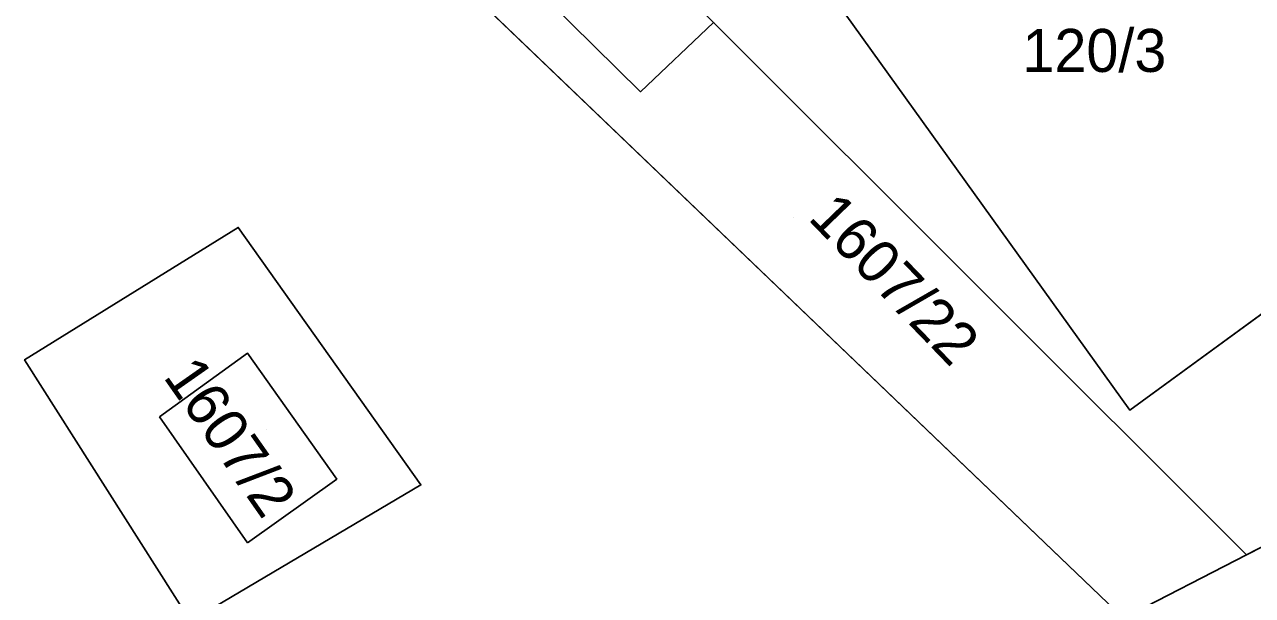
# Model space of a CAD drawing. Extents: x -263943 to -261149, y -1236934 to -1230686.
# Drawn here: x -262652.2 to -262595.1, y -1235975.9 to -1235949.4 of the extents above; entities that cross this region are included whole.
import ezdxf

# ---------------------------------------------------------------- set-up
doc = ezdxf.new("R2010")
doc.units = 0
for name, color, linetype in [('body_kn', 7, 'Continuous'), ('kladpar_druhypozemkov', 7, 'Continuous'), ('kladpar_hranice', 7, 'Continuous'), ('kladpar_parcelnecisla', 7, 'Continuous'), ('kladpar_plochy', 7, 'Continuous'), ('zappar_hrandruhpozemk', 7, 'Continuous')]:
    doc.layers.add(name, color=color, linetype=linetype)

msp = doc.modelspace()

# ---------------------------------------------------------------- linework, layer by layer
at = {"layer": 'body_kn'}
for p, q in [((-262623.53, -1235952.52), (-262623.53, -1235952.52)), ((-262642.23, -1235958.83), (-262642.23, -1235958.83)), ((-262652.17, -1235964.99), (-262652.17, -1235964.99)), ((-262652.17, -1235964.99), (-262652.17, -1235964.99)), ((-262641.81, -1235964.68), (-262641.81, -1235964.68)), ((-262600.78, -1235967.33), (-262600.78, -1235967.33)), ((-262645.89, -1235967.64), (-262645.89, -1235967.64)), ((-262645.89, -1235967.64), (-262645.89, -1235967.64)), ((-262637.65, -1235970.54), (-262637.65, -1235970.54)), ((-262633.74, -1235970.81), (-262633.74, -1235970.81)), ((-262641.81, -1235973.5), (-262641.81, -1235973.5)), ((-262595.35, -1235974.06), (-262595.35, -1235974.06))]:
    msp.add_line(p, q, dxfattribs=at)
at = {"layer": 'kladpar_druhypozemkov'}
for p, q in [((-262616.41, -1235958.35), (-262616.41, -1235958.35)), ((-262640.92, -1235968.23), (-262640.92, -1235968.23))]:
    msp.add_line(p, q, dxfattribs=at)
at = {"layer": 'kladpar_hranice'}
for points in [[(-262613.33, -1235942.2), (-262619.44, -1235936.67), (-262611.28, -1235928.9), (-262610.76, -1235929.4), (-262610, -1235928.56), (-262592.26, -1235943.1), (-262570.11, -1235961.07), (-262595.35, -1235974.06), (-262620.13, -1235949.3)], [(-262587, -1235953.21), (-262594.13, -1235943.35), (-262602.7, -1235935.53), (-262608.48, -1235939.58), (-262606.1, -1235943.32), (-262614.01, -1235948.9), (-262600.78, -1235967.33), (-262588.28, -1235958.21), (-262588.62, -1235957.78), (-262585.3, -1235955.59), (-262582.41, -1235953.73), (-262584.36, -1235951.44), (-262587, -1235953.21)], [(-262582.41, -1235953.73), (-262585.3, -1235955.59), (-262588.62, -1235957.78), (-262588.28, -1235958.21), (-262600.78, -1235967.33), (-262614.01, -1235948.9), (-262606.1, -1235943.32), (-262608.48, -1235939.58), (-262602.7, -1235935.53), (-262594.13, -1235943.35), (-262587, -1235953.21), (-262584.36, -1235951.44), (-262582.41, -1235953.73)], [(-262637.63, -1235941.97), (-262636.86, -1235941.97), (-262634.48, -1235944.6), (-262629.38, -1235940.21), (-262624.46, -1235945.05), (-262627.86, -1235948.27), (-262623.53, -1235952.52), (-262620.13, -1235949.3)], [(-262637.63, -1235941.97), (-262632.86, -1235946.54), (-262601.07, -1235977)], [(-262601.07, -1235977), (-262632.86, -1235946.54), (-262637.63, -1235941.97)], [(-262624.46, -1235945.05), (-262620.13, -1235949.3), (-262623.53, -1235952.52), (-262627.86, -1235948.27), (-262624.46, -1235945.05)], [(-262620.13, -1235949.3), (-262595.35, -1235974.06), (-262601.07, -1235977)], [(-262644.45, -1235977.14), (-262633.74, -1235970.81), (-262642.23, -1235958.83), (-262652.17, -1235964.99), (-262644.45, -1235977.14)], [(-262652.17, -1235964.99), (-262642.23, -1235958.83), (-262633.74, -1235970.81), (-262644.45, -1235977.14), (-262652.17, -1235964.99)], [(-262591.95, -1235984.15), (-262606.74, -1235991.66), (-262611.33, -1235986.39), (-262613.53, -1235983.41), (-262601.07, -1235977), (-262595.35, -1235974.06), (-262570.11, -1235961.07), (-262569.45, -1235961.6), (-262588.6, -1235980.8), (-262591.95, -1235984.15)]]:
    msp.add_lwpolyline(points, dxfattribs=at)
at = {"layer": 'kladpar_plochy'}
for p, q in [((-262632.86, -1235946.54), (-262601.07, -1235977)), ((-262614.01, -1235948.9), (-262600.78, -1235967.33)), ((-262595.35, -1235974.06), (-262620.13, -1235949.3)), ((-262600.78, -1235967.33), (-262588.28, -1235958.21)), ((-262642.23, -1235958.83), (-262652.17, -1235964.99)), ((-262633.74, -1235970.81), (-262642.23, -1235958.83)), ((-262570.11, -1235961.07), (-262595.35, -1235974.06)), ((-262652.17, -1235964.99), (-262644.45, -1235977.14)), ((-262644.45, -1235977.14), (-262633.74, -1235970.81))]:
    msp.add_line(p, q, dxfattribs=at)
for points in [[(-262582.41, -1235953.73), (-262585.3, -1235955.59), (-262588.62, -1235957.78), (-262588.28, -1235958.21), (-262600.78, -1235967.33), (-262614.01, -1235948.9), (-262606.1, -1235943.32), (-262608.48, -1235939.58), (-262602.7, -1235935.53), (-262594.13, -1235943.35), (-262587, -1235953.21), (-262584.36, -1235951.44)], [(-262620.13, -1235949.3), (-262595.35, -1235974.06), (-262601.07, -1235977), (-262632.86, -1235946.54), (-262637.63, -1235941.97), (-262636.86, -1235941.97), (-262634.48, -1235944.6), (-262629.38, -1235940.21), (-262624.46, -1235945.05), (-262627.86, -1235948.27), (-262623.53, -1235952.52)], [(-262624.46, -1235945.05), (-262620.13, -1235949.3), (-262623.53, -1235952.52), (-262627.86, -1235948.27)], [(-262652.17, -1235964.99), (-262642.23, -1235958.83), (-262633.74, -1235970.81), (-262644.45, -1235977.14)], [(-262591.95, -1235984.15), (-262606.74, -1235991.66), (-262611.33, -1235986.39), (-262613.53, -1235983.41), (-262601.07, -1235977), (-262595.35, -1235974.06), (-262570.11, -1235961.07), (-262569.45, -1235961.6), (-262588.6, -1235980.8)]]:
    msp.add_lwpolyline(points, close=True, dxfattribs=at)
at = {"layer": 'zappar_hrandruhpozemk'}
msp.add_line((-262641.81, -1235973.5), (-262645.89, -1235967.64), dxfattribs=at)
msp.add_lwpolyline([(-262645.89, -1235967.64), (-262641.81, -1235964.68), (-262637.65, -1235970.54), (-262641.81, -1235973.5)], dxfattribs=at)

# ---------------------------------------------------------------- texts
at = {"layer": 'kladpar_parcelnecisla'}
msp.add_text('120/3', height=2, dxfattribs=at).set_placement((-262605.77, -1235951.6))
for s, rotation, p in [('1607/22', 314, (-262615.787, -1235958.434)), ('1607/2', 305, (-262645.757, -1235965.778))]:
    msp.add_text(s, height=2, rotation=rotation, dxfattribs=at).set_placement(p)

doc.saveas('drawing.dxf')
